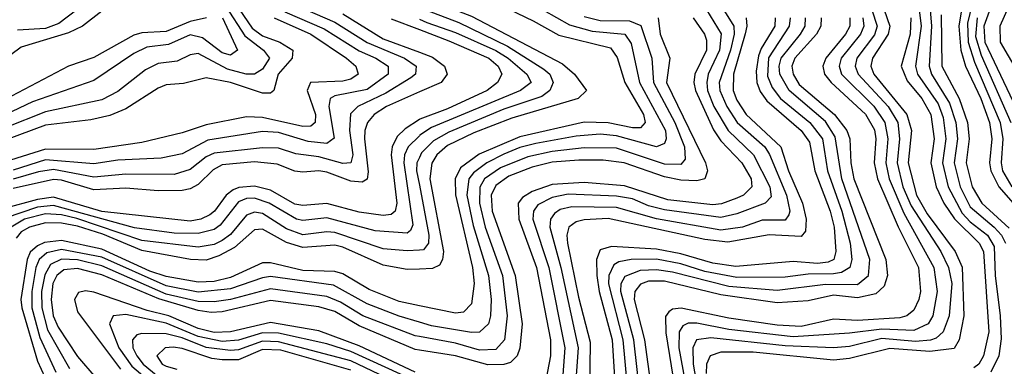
# Model space of a CAD drawing. Header units: inches. Extents: x 501365 to 657855, y 482276 to 547543.
# Tile 925 of 957: x 639006 to 641455, y 496564 to 497426. Entities that reach past the tile are written whole.
import ezdxf

# ---------------------------------------------------------------- set-up
doc = ezdxf.new("R2010")
doc.units = ezdxf.units.IN
doc.header["$MEASUREMENT"] = 0
doc.layers.add('A6439', color=7, linetype='Continuous')
doc.layers.add('A6449', color=7, linetype='Continuous')

msp = doc.modelspace()

# ---------------------------------------------------------------- linework, layer by layer
at = {"layer": 'A6439', "color": 5}
for points, elevation in [([(639519.6, 497499.6), (639584.4, 497404.4), (639610, 497385.7), (639653.3, 497370), (639685.7, 497350), (639683.9, 497330), (639648.8, 497290), (639637.9, 497250), (639630, 497243.3), (639610, 497242.9), (639530, 497269.6), (639470, 497281.4), (639413.1, 497266.9), (639370, 497263.7), (639350, 497255.7), (639270, 497204.1), (639230, 497187.7), (639182.9, 497177.1), (639070, 497163.7), (638970, 497126)], 3880), ([(639518.4, 497458.4), (639565.9, 497385.9), (639612.7, 497350), (639626.9, 497330), (639610, 497302.8), (639589.6, 497290.4), (639569.4, 497290.6), (639522.6, 497302.6), (639450, 497341.7), (639430, 497338.3), (639397.3, 497322.7), (639350, 497316.9), (639318.8, 497301.2), (639250, 497247.6), (639210, 497226.6), (639070, 497197.1), (638970, 497156.9)], 3860), ([(639690, 497463), (639790, 497419.9), (639870, 497369.2), (639963, 497330), (639991.8, 497310), (639990.5, 497290), (639978.7, 497281.3), (639916.8, 497243.2), (639846.8, 497210), (639828.5, 497191.5), (639825.9, 497150), (639834.9, 497090), (639830, 497069.7), (639810, 497068.1), (639750, 497085.1), (639692.7, 497092.7), (639650, 497106.6), (639610, 497107.5), (639490, 497094.4), (639470, 497085.1), (639430, 497053.2), (639390, 497040.9), (639270, 497041.6), (639190, 497034.4), (639090, 497053.1), (639052.4, 497047.6), (638990, 497029.1)], 3960), ([(639147.9, 497450), (639103.5, 497416.5), (639070, 497404.2), (639000.3, 497399.7)], 3760), ([(639210, 497446.7), (639162.3, 497410), (639127.2, 497392.8), (639010, 497357.6), (638925, 497295)], 3780), ([(639510.8, 497430), (639548.1, 497350), (639530, 497337.5), (639510, 497343.3), (639460.5, 497380.5), (639430, 497388.2), (639375.9, 497364.1), (639322.2, 497357.8), (639290, 497342.1), (639190, 497274.5), (639038.2, 497221.8), (638970, 497189.6)], 3840), ([(639470.9, 497430), (639430, 497421.3), (639370, 497396.5), (639310, 497393.1), (639290, 497387.5), (639190, 497331.5), (639127.6, 497310), (638970, 497227.6)], 3820), ([(639639.1, 497430), (639729.9, 497389.9), (639819, 497330), (639842.3, 497310), (639848.2, 497290), (639830, 497278.3), (639810, 497272.9), (639728.9, 497270), (639720.8, 497250), (639741.6, 497190), (639740.7, 497170), (639730, 497161.2), (639710, 497160.7), (639610, 497182.8), (639570, 497184.6), (639470, 497164.5), (639410, 497144.2), (639310, 497120.5), (639190, 497102.9), (639070, 497104.3), (638983.3, 497076.7)], 3920), ([(639665.1, 497445.1), (639762.9, 497402.9), (639850, 497348.4), (639891.5, 497330), (639922.6, 497310), (639922.7, 497290), (639870, 497251.9), (639790, 497236.5), (639777.8, 497230), (639775, 497210), (639788.5, 497131.5), (639770, 497117.8), (639723.2, 497123.2), (639650, 497145.1), (639610, 497147.7), (639473.8, 497126.2), (639410, 497092.8), (639358.2, 497081.8), (639250, 497076.4), (639190, 497067.8), (639070, 497077.8), (638990, 497052.2)], 3940), ([(639810, 497440), (639910, 497378.6), (640000, 497344.9)], 3980), ([(639930, 497428.1), (640000, 497401.5)], 4020), ([(640000, 497246.2), (639918.1, 497210), (639887.9, 497190), (639871.3, 497170), (639864.2, 497150), (639863.4, 497130), (639872.7, 497047.3), (639870.6, 497029.4), (639858, 497022), (639830, 497024.6), (639770, 497047.2), (639750, 497050.1), (639710, 497046.8), (639690, 497049.7), (639646.3, 497066.3), (639590, 497072.5), (639510, 497065.1), (639487, 497053), (639450, 497016.2), (639430, 497005.2), (639410, 497001), (639350, 497000.5), (639270, 497007.1), (639190, 497003.1), (639110, 497026.7), (639090, 497028.6), (638990, 497006.2)], 3980), ([(640000, 497177.7), (639965.1, 497154.9), (639944.8, 497135.2), (639932.1, 497110), (639929.7, 497090), (639944.4, 496970), (639940.2, 496950), (639930, 496941.2), (639910, 496939.5), (639850, 496947.7), (639770, 496968.7), (639710, 496964.1), (639690, 496967.7), (639630, 497001.8), (639590, 497012), (639551, 497009), (639536.8, 497003.2), (639519.5, 496990), (639490.5, 496949.5), (639479.2, 496940.8), (639456.6, 496930), (639430, 496925.3), (639210, 496948.9), (639090, 496984.3), (639050, 496978.7), (638964.5, 496955.5)], 4020), ([(640000, 497137.1), (639972.1, 497110), (639963.2, 497090), (639961.1, 497070), (639984.2, 496915.8), (639978.2, 496901.8), (639970, 496895.6), (639890, 496901.2), (639770, 496933.2), (639710, 496926.5), (639694.6, 496930), (639626.5, 496970), (639590, 496981.8), (639570, 496981), (639550, 496973.1), (639505, 496915), (639490, 496904.5), (639450, 496894.1), (639390, 496895.3), (639291.7, 496908.2), (639090, 496964.2), (639050, 496959.9), (638970, 496932.9)], 4040), ([(640000, 497083.1), (639994.1, 497070), (639993.2, 497050), (640000, 497014.1)], 4060), ([(640000, 496853.3), (639970, 496851.2), (639910, 496856.5), (639790, 496896.8), (639770, 496898.8), (639710, 496891.3), (639670, 496906), (639610, 496944.1), (639590, 496947.5), (639570, 496939.7), (639530, 496891.9), (639510, 496877.1), (639490, 496867.1), (639450, 496860.1), (639310, 496876.7), (639148.5, 496931.5), (639110, 496940.7), (639070, 496943.3), (639017.8, 496930), (638984.7, 496910)], 4060), ([(640000, 496805.9), (639970, 496804.7), (639910, 496815.6), (639810, 496860.4), (639790, 496865), (639710, 496859.4), (639670, 496872.4), (639610, 496905), (639590, 496903.8), (639540.6, 496859.4), (639501.4, 496838.6), (639470, 496828.5), (639430.5, 496829.5), (639310, 496851.9), (639212.7, 496892.7), (639150, 496912.4), (639110, 496920.2), (639070, 496920.5), (639030, 496909.8), (639010, 496898.3), (638997.5, 496882.5)], 4080), ([(640000, 496715), (639950, 496725.6), (639875.2, 496755.2), (639810, 496793.8), (639790, 496799.7), (639710, 496802.7), (639630, 496821.2), (639610, 496821.1), (639530, 496785.3), (639490, 496775.2), (639450, 496773.7), (639370, 496787.9), (639330, 496801.1), (639210, 496855.8), (639110, 496876.8), (639067.9, 496872.1), (639050, 496863.5), (639032.2, 496847.8), (639024.9, 496830), (639009.1, 496730), (639011.3, 496710), (639050, 496576.7), (639077.5, 496517.5)], 4120), ([(640000, 496673.7), (639950, 496688.6), (639870, 496719.9), (639786.3, 496766.3), (639630, 496787.4), (639610, 496784.5), (639530, 496756.9), (639450, 496748.5), (639370, 496764.1), (639210, 496835.8), (639110, 496854.6), (639073.5, 496846.5), (639054.4, 496830), (639046.1, 496810), (639036.1, 496750), (639036.3, 496710), (639056.1, 496636.1), (639095.8, 496550)], 4140), ([(640000, 496638.4), (639990, 496640.2), (639859.2, 496690), (639803.8, 496723.8), (639770, 496738.1), (639630, 496757), (639530, 496730.1), (639490, 496724.4), (639450, 496725.3), (639370, 496743.7), (639210, 496814.4), (639150, 496828.8), (639110, 496830.9), (639083, 496817), (639068.2, 496791.8), (639060.3, 496750), (639061, 496710), (639074.9, 496654.9), (639130, 496559.1)], 4160), ([(640000, 496604.8), (639990, 496606.4), (639850, 496664.6), (639790, 496700.2), (639750, 496711.9), (639630, 496727.8), (639510, 496699.6), (639482.1, 496697.9), (639450, 496702.8), (639351.9, 496731.9), (639210, 496791.4), (639150, 496807.3), (639116.1, 496803.9), (639098.1, 496790), (639088.3, 496770), (639084.2, 496730), (639089.6, 496690), (639101.4, 496661.4), (639150, 496589), (639195.6, 496535.6)], 4180), ([(639990, 496549.7), (639850, 496615.1), (639750, 496652.8), (639630, 496673), (639530, 496649.6), (639490, 496648.6), (639450, 496658.1), (639376.7, 496690), (639323.3, 496703.3), (639190, 496748.5), (639170, 496751.9), (639152.3, 496747.7), (639142.4, 496730), (639150, 496699.5), (639256.9, 496556.9)], 4220), ([(640000, 496522.9), (639830, 496600.9), (639770, 496620), (639650, 496646.5), (639610, 496647.2), (639550, 496629.4), (639510, 496625.6), (639450, 496638.3), (639370, 496671.2), (639270, 496693.1), (639238.6, 496690), (639229.5, 496670), (639252.4, 496610), (639284.9, 496564.9), (639328.1, 496528.1)], 4240), ([(639990, 496501.6), (639830, 496578.3), (639650, 496624.8), (639610, 496626.8), (639550, 496605.5), (639530, 496603.6), (639470, 496611.4), (639410, 496635), (639370, 496645), (639310, 496646), (639297.2, 496642.8), (639286.3, 496630), (639287.8, 496610), (639297.5, 496590), (639313.4, 496570), (639350, 496539.1)], 4260), ([(639830, 496554.9), (639655.5, 496604.5), (639610, 496606.4), (639550, 496580.7), (639510, 496580.3), (639483.6, 496583.6), (639410, 496608.7), (639388.1, 496611.9), (639367.6, 496610), (639346.8, 496590), (639360.5, 496570), (639370, 496564.7), (639397.2, 496557.2)], 4280)]:
    msp.add_lwpolyline(points, dxfattribs=dict(at, elevation=elevation))
at = {"layer": 'A6449', "color": 5}
for points, elevation in [([(640000, 497485.1), (640130, 497434.2), (640356.4, 497316.4), (640385.7, 497290), (640415.8, 497250), (640394.7, 497230), (640230, 497181.4), (640135.8, 497144.2), (640070, 497112.7), (640043.9, 497090), (640030.7, 497069.3), (640025.9, 497030), (640059.8, 496850), (640057.2, 496830), (640050, 496815.8), (640032.8, 496807.2), (640000, 496805.9)], 4080), ([(641380.9, 497490), (641363, 497417), (641365, 497370), (641380.6, 497320.6), (641444.7, 497170), (641451, 497130), (641446.8, 497070), (641450.6, 497050), (641473.5, 497010)], 4640), ([(641433.3, 497490), (641404.2, 497410), (641406.6, 497370), (641491.6, 497190)], 4680), ([(641479.3, 497490), (641443.5, 497410), (641444.8, 497370), (641538, 497210)], 4720), ([(640201.6, 497461.5), (640283.3, 497423.3), (640347.2, 497387.2), (640475.7, 497355.7), (640492.1, 497332.1), (640510.9, 497270), (640557.5, 497190), (640561.6, 497170), (640550, 497156.7), (640530, 497156.6), (640470, 497169.3), (640410, 497171), (640250, 497134.9), (640148.8, 497091.2), (640102.4, 497057.6), (640088.9, 497030), (640089.7, 496990.3), (640131.8, 496810), (640136.1, 496770), (640130, 496719.4), (640110, 496698.7), (640090, 496696), (640000, 496715)], 4120), ([(640000, 497456.3), (640098.5, 497418.5), (640219.6, 497359.6), (640310, 497302.9), (640324.3, 497290), (640332.6, 497270), (640324.7, 497250), (640304.8, 497235.2), (640210, 497203.6), (640073.4, 497146.6), (640035.4, 497124.6), (640005.2, 497094.8), (640000, 497083.1)], 4060), ([(640309.1, 497449.1), (640373.1, 497413.1), (640430, 497397.2), (640511.1, 497390), (640526.9, 497366.9), (640547.6, 497270), (640612, 497150), (640614.2, 497130), (640610, 497117.7), (640590, 497110), (640490, 497137.2), (640450, 497141.6), (640390, 497136.7), (640290, 497118), (640250, 497108), (640210, 497091.3), (640167.6, 497070), (640134.5, 497045.5), (640123.4, 497030), (640118.5, 496990), (640133.9, 496913.9), (640172, 496790), (640178.6, 496730), (640177.2, 496690), (640171.9, 496670), (640150, 496648.9), (640130, 496648.2), (640030, 496664.8), (640000, 496673.7)], 4140), ([(640713.8, 497450), (640750.8, 497390.8), (640746.2, 497350), (640718.7, 497290), (640714.7, 497270), (640717.1, 497250), (640732.4, 497210), (640767.9, 497150), (640831.3, 497090), (640871.9, 497010), (640874.8, 496985.2), (640860.2, 496970), (640790, 496943.2), (640750, 496934.4), (640610, 496953.3), (640570, 496963.5), (640530, 496980.5), (640490, 496987.1), (640370, 496992.5), (640330, 496984.2), (640294.7, 496965.3), (640283.8, 496950), (640282.4, 496930), (640321.7, 496810), (640361.7, 496610), (640356.9, 496543.1)], 4240), ([(640746.9, 497466.9), (640782.5, 497410), (640782.7, 497390), (640774, 497350), (640746, 497270), (640747.6, 497250), (640765, 497210), (640790.4, 497170.4), (640858.9, 497110), (640870.8, 497090.8), (640913.5, 496990), (640921.6, 496950), (640919.3, 496940.7), (640910, 496927.5), (640852.7, 496927.3), (640803.5, 496910), (640750, 496903), (640590, 496930.6), (640490, 496959.3), (640379, 496961), (640350, 496954), (640336.1, 496943.9), (640326.4, 496930), (640324.8, 496910), (640351.5, 496810), (640394.8, 496610), (640383.5, 496450)], 4260), ([(641125.3, 497450), (641138.9, 497410), (641131.9, 497388.1), (641087.9, 497330), (641084.2, 497310), (641091.4, 497290), (641166.4, 497210), (641190, 497170.1), (641194.3, 497130), (641188.7, 497070), (641202.8, 497010), (641223.2, 496963.2), (641297.4, 496850), (641316.5, 496810), (641324.1, 496770), (641318, 496690), (641303, 496650), (641285.6, 496634.4), (641271.1, 496628.9), (641233.8, 496626.2), (641150, 496633.3), (641070, 496613.9), (641030, 496610.3), (640910, 496615.1), (640724.6, 496635.4), (640689.7, 496630.3), (640680.4, 496610), (640681.1, 496570), (640701.6, 496450)], 4460), ([(641155.8, 497450), (641170, 497410), (641166.1, 497390), (641127.3, 497330), (641122.8, 497310), (641130.2, 497290), (641212.6, 497190), (641223.9, 497150), (641216.2, 497070), (641236.5, 496990), (641263.1, 496943.1), (641332.8, 496850), (641350.4, 496810.4), (641354.3, 496690), (641342.6, 496630), (641330, 496608.7), (641270, 496601.3), (641170, 496608.3), (641070, 496583.7), (641030, 496579.6), (640830, 496599.7), (640750, 496599.5), (640723.5, 496590), (640714.5, 496570), (640713.6, 496546.4)], 4480), ([(641243.4, 497450), (641248.1, 497410), (641233.7, 497310), (641239.2, 497290), (641290, 497216.3), (641302.6, 497182.6), (641309.3, 497130), (641301.2, 497070), (641315.2, 497010), (641350, 496944.7), (641370, 496923.3), (641413.2, 496890), (641430, 496862), (641432.1, 496790), (641444.9, 496690), (641447, 496633), (641440.9, 496590), (641421, 496550)], 4540), ([(641270.2, 497450.2), (641273.8, 497410), (641268, 497310), (641273.7, 497290), (641318.6, 497218.6), (641334.7, 497170), (641338.3, 497130), (641330.6, 497070), (641345.3, 497010), (641370, 496961), (641430, 496910), (641448.3, 496890), (641457.9, 496870)], 4560), ([(641351.6, 497470), (641341.8, 497410), (641347.1, 497350), (641358.4, 497310), (641396.9, 497230), (641418.2, 497170), (641423.8, 497130), (641418, 497070), (641421.2, 497050), (641441.2, 497010), (641529.4, 496910)], 4620), ([(640410, 497433.4), (640450, 497423.4), (640523.1, 497423.1), (640551.2, 497411.2), (640578.4, 497330), (640582.3, 497270), (640635.6, 497170), (640659.6, 497110), (640661.2, 497078.8), (640650, 497065.7), (640610, 497066.7), (640490, 497106.8), (640410, 497107.5), (640330, 497098.1), (640270, 497085.3), (640202.2, 497057.8), (640162.3, 497030), (640150.3, 497009.7), (640149.5, 496970), (640163.7, 496910), (640206.8, 496790), (640218.4, 496690), (640211.6, 496630), (640190, 496605.8), (640150, 496604.8), (640090, 496622.1), (640000, 496638.4)], 4160), ([(640594, 497430), (640599.1, 497390), (640622.7, 497330), (640615.1, 497270), (640711.4, 497070), (640716.6, 497050), (640710, 497030.6), (640690, 497025), (640650, 497027.3), (640610, 497035.6), (640509.8, 497070.2), (640457, 497077), (640397, 497077), (640330, 497071.3), (640280.5, 497059.5), (640222.8, 497037.2), (640190, 497013.5), (640178.8, 496990), (640181.3, 496950), (640238.2, 496790), (640255.8, 496670), (640250, 496609.1), (640242.9, 496590), (640226.4, 496573.6), (640210, 496568.5), (640170, 496567.7), (640090, 496590.4), (640000, 496604.8)], 4180), ([(640000, 497426.7), (640018.5, 497418.5), (640090, 497393.8), (640190, 497348.8), (640221.1, 497330), (640267.6, 497290), (640278.2, 497270), (640251.5, 497250), (640030, 497157.7), (640001.5, 497138.5), (640000, 497137.1)], 4040), ([(640680.7, 497430), (640709.3, 497390), (640714.6, 497374.6), (640713.9, 497350), (640684.9, 497290), (640682.3, 497270), (640686.5, 497250), (640731.9, 497151.9), (640750, 497124.9), (640802.5, 497070), (640825.4, 497030), (640827.3, 497010), (640805.9, 496990), (640790, 496981.9), (640751.9, 496968.1), (640730, 496965.3), (640618, 496978), (640510, 497012.9), (640410, 497021), (640330, 497015.9), (640280.9, 496999.1), (640256.3, 496983.7), (640246, 496970), (640247.2, 496930), (640291.8, 496810), (640326.3, 496630), (640326.4, 496590), (640314.8, 496530)], 4220), ([(640812.5, 497430), (640814.8, 497410), (640810.4, 497390.4), (640781.2, 497290), (640780.2, 497250), (640790, 497225.8), (640813.2, 497190), (640899.5, 497110), (640918.4, 497050), (640953, 496970), (640962.1, 496930), (640960.2, 496899.8), (640950, 496886.7), (640870, 496891.3), (640767.5, 496872.5), (640710, 496879.2), (640470, 496931.7), (640410, 496928.3), (640390, 496923.1), (640371.8, 496910), (640367, 496890), (640368.5, 496870), (640395.8, 496735.8), (640424.5, 496624.5), (640422.1, 496437.9)], 4280), ([(640885.3, 497430), (640883.9, 497410), (640850, 497354.1), (640843.8, 497336.2), (640837.6, 497297.6), (640839.3, 497270), (640847.5, 497247.5), (640864, 497224), (640949.4, 497150), (640970, 497121.2), (640984, 497050), (641021.5, 496950), (641031.8, 496910), (641035.6, 496850), (641031, 496830), (641016.9, 496823.1), (640990, 496819.6), (640930, 496824.4), (640787.4, 496812.6), (640730, 496820.5), (640650, 496843.6), (640590, 496855.2), (640477.6, 496862.4), (640450, 496853.8), (640440.6, 496830), (640441.2, 496790), (640447, 496750), (640479.6, 496630), (640494.9, 496390)], 4320), ([(640922, 497430), (640920, 497410), (640868.8, 497331.2), (640865.8, 497285.8), (640877.5, 497257.5), (640898.4, 497230), (640971.3, 497170), (641002.7, 497130), (641015.2, 497050), (641051.1, 496950), (641071.3, 496870), (641076, 496830), (641071.1, 496810), (641050, 496797.2), (641030, 496794), (640966.7, 496793.3), (640910, 496785.5), (640790, 496785), (640710, 496800), (640650, 496818.9), (640590, 496830.5), (640526.7, 496830), (640496.1, 496823.9), (640483.6, 496816.4), (640471.5, 496790), (640470.7, 496769.3), (640506.3, 496630), (640530.2, 496370)], 4340), ([(640564.8, 496350), (640533.3, 496630), (640501.1, 496750), (640502.1, 496770), (640511.9, 496788.1), (640550, 496803.5), (640590, 496805.1), (640630, 496798.9), (640770, 496763.2), (640890, 496753.8), (641010, 496768.2), (641090, 496767.8), (641117.3, 496790), (641120.2, 496830), (641050.8, 497030), (641034.6, 497134.5), (641010, 497172.4), (640919.6, 497250), (640896.3, 497290), (640894.6, 497310), (640900.2, 497330), (640948.3, 497390), (640959.4, 497410), (640960.4, 497430)], 4360), ([(640999.4, 497430), (640998.8, 497410), (640987.6, 497390), (640933.7, 497330), (640926.8, 497310), (640929.4, 497290), (640944.9, 497264.9), (641032.2, 497190), (641063, 497150), (641070.4, 497130), (641073.4, 497070), (641080.7, 497030), (641160, 496830), (641164.4, 496790), (641156.4, 496763.6), (641135.2, 496744.8), (641090, 496734.5), (641030, 496740.8), (640967, 496727), (640890, 496722.1), (640750, 496742.1), (640610, 496776), (640570, 496775.9), (640550, 496768.7), (640536.2, 496750), (640534.5, 496730), (640560.2, 496630), (640595.8, 496370)], 4380), ([(641070.7, 497430), (641070.9, 497410), (641060.3, 497390), (641011, 497330), (641003.4, 497310), (641008.1, 497290), (641024.2, 497270), (641110, 497190.7), (641131.8, 497151.8), (641135.4, 497130), (641131.3, 497070), (641139.3, 497030), (641190.8, 496910.8), (641241.3, 496810), (641246.4, 496750), (641242.6, 496730), (641230, 496703.8), (641212.8, 496690), (641195.1, 496684.9), (641090, 496678.1), (641030, 496681.5), (640950, 496663.2), (640890, 496666.7), (640770, 496683.7), (640651.3, 496708.7), (640630, 496706.4), (640620.4, 496699.6), (640612.2, 496687.8), (640612.8, 496647.2), (640661.4, 496350)], 4420), ([(641103.3, 497430), (641105.6, 497410), (641097.2, 497390), (641048.9, 497330), (641044.2, 497310), (641050.3, 497290.3), (641130.5, 497210.5), (641157.9, 497170), (641165.2, 497130), (641160.2, 497070), (641168.2, 497030), (641205, 496945), (641279.3, 496810), (641287.8, 496750), (641277.2, 496690), (641265.6, 496670), (641230, 496652.9), (641150, 496656.8), (641070, 496646.6), (640930, 496637.9), (640770, 496656), (640690, 496671.9), (640668.5, 496671.5), (640655.4, 496664.6), (640646.4, 496650), (640645.7, 496610), (640693.3, 496350)], 4440), ([(641222.1, 497430), (641220.4, 497390), (641198.4, 497310), (641213.6, 497273.6), (641250.1, 497229.9), (641271.9, 497190), (641280.7, 497130), (641272.2, 497070), (641285.4, 497010), (641304.7, 496970), (641330.9, 496930.9), (641392.5, 496870), (641403.3, 496850), (641416.6, 496650), (641403.4, 496590), (641391.9, 496570), (641379.4, 496560.6)], 4520), ([(641297.5, 497437.5), (641299.8, 497310), (641342.9, 497230), (641363.2, 497170), (641367.3, 497130), (641360, 497070), (641375.2, 497010), (641399.4, 496970), (641467.4, 496907.4)], 4580), ([(641387.2, 497430), (641383.6, 497383.6), (641397.5, 497337.5), (641470.9, 497170)], 4660), ([(640000, 497401.5), (640073.6, 497373.6), (640172.5, 497330), (640195.9, 497310), (640204.9, 497290), (640194, 497270), (640168.7, 497250), (640070, 497204.4), (640001.4, 497178.6), (640000, 497177.7)], 4020), ([(640000, 497344.9), (640032.7, 497332.7), (640062.6, 497310), (640069, 497290), (640053.9, 497270), (640000, 497246.2)], 3980), ([(640000, 497014.1), (640023.4, 496890), (640023, 496870), (640010, 496853.9), (640000, 496853.3)], 4060)]:
    msp.add_lwpolyline(points, dxfattribs=dict(at, elevation=elevation))

doc.saveas('drawing.dxf')
